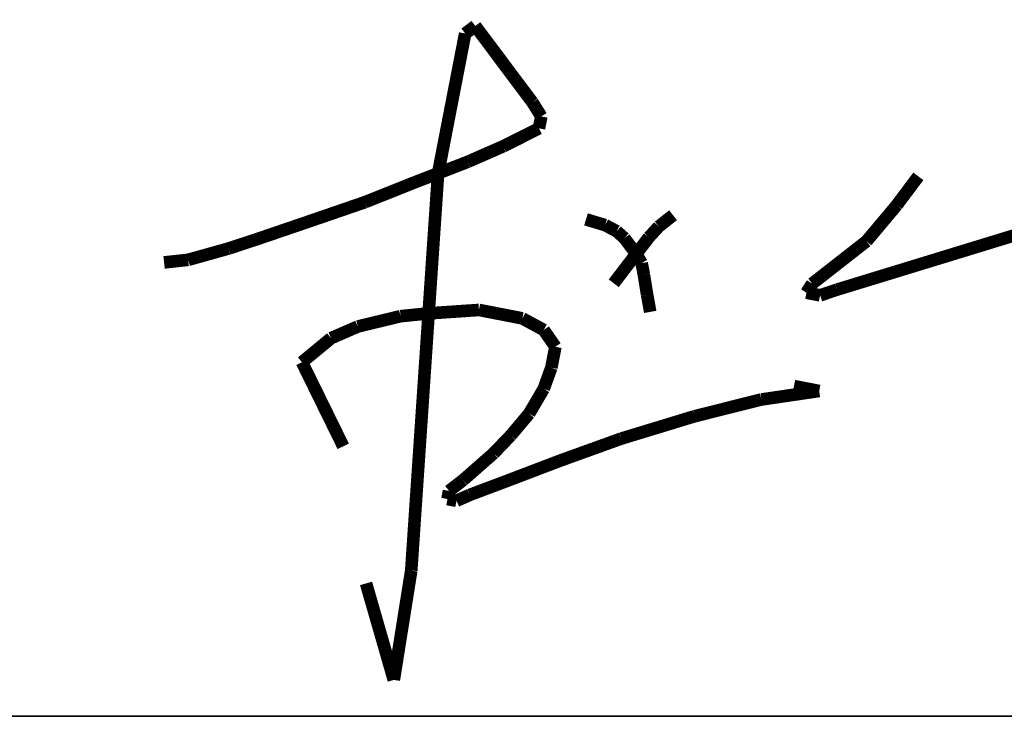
# Model space of a CAD drawing. Extents: x 1109697 to 1467097, y -139975 to 53891.
# Tile 347 of 386: x 1443021 to 1443723, y -63017 to -62519. Entities that reach past the tile are written whole.
import ezdxf

# ---------------------------------------------------------------- set-up
doc = ezdxf.new("R2010")
doc.units = 0
doc.header["$LTSCALE"] = 1000
doc.header["$MEASUREMENT"] = 0
doc.layers.add('A-PUB_TITLE SIGNATURE', color=7, linetype='Continuous')
doc.layers.add('PUB_TEXT', color=7, linetype='Continuous')
doc.layers.add('图框', color=4, linetype='Continuous', lineweight=35)

# ---------------------------------------------------------------- blocks, each defined once
blk = doc.blocks.new('A$C7B124B11')
at = {"layer": 'A-PUB_TITLE SIGNATURE', "const_width": 10}
for points in [[(-141.66, 191.15), (-149.07, 152.94)], [(-133.66, 197.14), (-141.66, 191.15)], [(-88.33, 136.58), (-133.66, 197.14)], [(-149.07, 152.94), (-155.8, 118.2)], [(-81.32, 125.39), (-88.33, 136.58)], [(-83.15, 115.91), (-81.32, 125.39)], [(-155.8, 118.2), (-163.15, 80.27)], [(-111.52, 101.7), (-83.15, 115.91)], [(-139.48, 89.43), (-111.52, 101.7)], [(-181.36, 73.23), (-139.48, 89.43)], [(-221.16, 57.36), (-181.36, 73.23)], [(-163.15, 80.27), (-184.45, -234.92)], [(217.74, 77.85), (200.6, 54.96)], [(-262.68, 43.07), (-221.16, 57.36)], [(200.6, 54.96), (176.59, 26.39)], [(-305.52, 28.44), (-262.68, 43.07)], [(-45.86, 43.72), (-30.69, 39.16)], [(23.19, 47.02), (11.87, 38.05)], [(153.36, -11.98), (353.82, 49.42)], [(-30.69, 39.16), (-21.52, 34.32)], [(-21.52, 34.32), (-15.38, 28.8)], [(11.87, 38.05), (4.07, 29.53)], [(-329.34, 20.6), (-305.52, 28.44)], [(-15.38, 28.8), (-6.04, 16.31)], [(4.07, 29.53), (-6.04, 16.31)], [(176.59, 26.39), (133.54, -7.28)], [(-361.33, 11.63), (-329.34, 20.6)], [(-380.47, 9.54), (-361.33, 11.63)], [(-6.04, 16.31), (-23.84, -6.97)], [(-6.04, 16.31), (-1.69, 8.98)], [(-1.69, 8.98), (0, 0)], [(0, 0), (2.64, -16.23)], [(133.54, -7.28), (128.98, -14.45)], [(139.81, -16.55), (153.36, -11.98)], [(2.64, -16.23), (5.08, -29.68)], [(128.98, -14.45), (139.81, -16.55)], [(-170.66, -30.85), (-130.75, -28.15)], [(-130.75, -28.15), (-117.14, -30.78)], [(-226.86, -41.29), (-192.93, -33.08)], [(-192.93, -33.08), (-170.66, -30.85)], [(-117.14, -30.78), (-96.33, -34.82)], [(-96.33, -34.82), (-79.36, -44.02)], [(-248.02, -50.55), (-226.86, -41.29)], [(-79.36, -44.02), (-70.12, -57.37)], [(-271.1, -69.62), (-248.02, -50.55)], [(-70.12, -57.37), (-73.34, -73.95)], [(-238.37, -136.32), (-271.1, -69.62)], [(-73.34, -73.95), (-79.42, -90.75)], [(-79.42, -90.75), (-90.92, -110.35)], [(139.1, -92.44), (119.08, -88.56)], [(93.24, -99.19), (139.1, -92.44)], [(40.62, -112.37), (93.24, -99.19)], [(-90.92, -110.35), (-105.6, -127.79)], [(-17.82, -130.17), (40.62, -112.37)], [(-105.6, -127.79), (-119.13, -141.88)], [(-65.94, -147.53), (-17.82, -130.17)], [(-119.13, -141.88), (-143.28, -163.12)], [(-108.06, -163.58), (-65.94, -147.53)], [(-143.28, -163.12), (-154.44, -171.73)], [(-138.12, -174.89), (-108.06, -163.58)], [(-154.44, -171.73), (-155.69, -178.15)], [(-148.52, -179.54), (-138.12, -174.89)], [(-155.69, -178.15), (-148.52, -179.54)], [(-184.45, -234.92), (-198.26, -321.63)], [(-198.26, -321.63), (-220.29, -245.1)]]:
    blk.add_lwpolyline(points, dxfattribs=at)
blk = doc.blocks.new('图签01')
at = {"layer": '图框', "color": 4}
blk.add_line((1793883, 92864.53), (1797883, 92864.53), dxfattribs=at)
at = {"layer": 'A-PUB_TITLE SIGNATURE', "xscale": 0.9, "yscale": 0.9, "zscale": 0.9}
blk.add_blockref('A$C7B124B11', (1796252.19, 93180, 3949.16), dxfattribs=at)

msp = doc.modelspace()

# ---------------------------------------------------------------- block references
at = {"layer": 'PUB_TEXT'}
msp.add_blockref('图签01', (-352786, -155881.34), dxfattribs=at)

doc.saveas('drawing.dxf')
